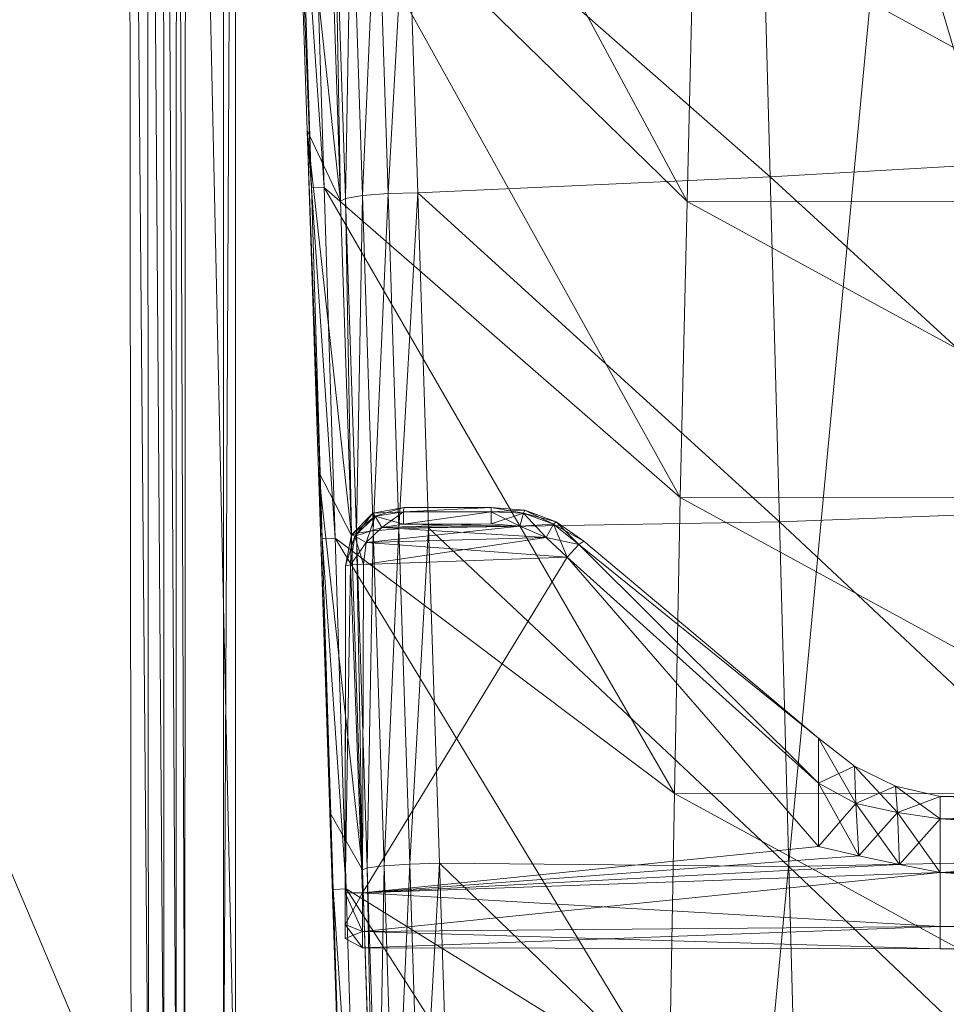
# Model space of a CAD drawing. Header units: inches. Extents: x 813 to 1305, y 19 to 194.
# Tile 715 of 875: x 1249.21 to 1252.25, y 138.16 to 141.39. Entities that reach past the tile are written whole.
import ezdxf

# ---------------------------------------------------------------- set-up
doc = ezdxf.new("R2010")
doc.units = ezdxf.units.IN
doc.header["$MEASUREMENT"] = 0
doc.layers.add('CET color Grey2', color=7, linetype='Continuous', true_color=0x060606)
doc.layers.add('CET color Grey98', color=7, linetype='Continuous', true_color=0xfafafa)
doc.layers.add('CET Default', color=7, linetype='Continuous')

# ---------------------------------------------------------------- blocks, each defined once
blk = doc.blocks.new('*C286')
at = {"layer": 'CET color Grey2', "linetype": 'Continuous', "lineweight": 0}
for points, invisible_edges in [([(7.2992, 16.4808, 17.1415), (-7.2922, 16.4808, 17.1415), (-8.5387, 3.2598, 17.4249), (7.2992, 16.4808, 17.1415)], 4), ([(7.2992, 16.4808, 17.1415), (-8.5387, 3.2598, 17.4249), (8.5458, 3.2599, 17.4249), (7.2992, 16.4808, 17.1415)], 9)]:
    blk.add_3dface(points, dxfattribs=dict(at, invisible_edges=invisible_edges))
at = {"layer": 'CET color Grey98', "linetype": 'Continuous', "lineweight": 0}
for points in [[(-9.6537, 19.8471, 15.1445), (-8.3805, 20.5992, 15.2105), (-5.7109, 9.8853, 12.6152), (-9.6537, 19.8471, 15.1445)], [(-5.7109, 9.8853, 12.6152), (-8.3805, 20.5992, 15.2105), (-8.304, 20.6012, 15.2851), (-5.7109, 9.8853, 12.6152)], [(-5.6336, 9.8873, 12.693), (-5.7109, 9.8853, 12.6152), (-8.304, 20.6012, 15.2851), (-5.6336, 9.8873, 12.693)], [(-5.6336, 9.8873, 12.693), (-8.304, 20.6012, 15.2851), (-7.9024, 18.8529, 16.5573), (-5.6336, 9.8873, 12.693)], [(-9.7328, 19.8084, 15.2023), (-9.6537, 19.8471, 15.1445), (-6.4538, 8.4509, 12.4195), (-9.7328, 19.8084, 15.2023)], [(-9.6537, 19.8471, 15.1445), (-6.3755, 8.4869, 12.3648), (-6.4538, 8.4509, 12.4195), (-9.6537, 19.8471, 15.1445)], [(-6.3755, 8.4869, 12.3648), (-9.6537, 19.8471, 15.1445), (-5.7109, 9.8853, 12.6152), (-6.3755, 8.4869, 12.3648)], [(-6.8688, 8.245, 13.4908), (-9.9255, 18.5204, 16.295), (-9.7328, 19.8084, 15.2023), (-6.8688, 8.245, 13.4908)], [(-6.4538, 8.4509, 12.4195), (-6.8688, 8.245, 13.4908), (-9.7328, 19.8084, 15.2023), (-6.4538, 8.4509, 12.4195)], [(-5.6336, 9.5322, 13.9957), (-5.6336, 9.8873, 12.693), (-7.9024, 18.8529, 16.5573), (-5.6336, 9.5322, 13.9957)], [(-6.8688, 8.245, 13.4908), (-6.7864, 8.2345, 13.6193), (-9.9255, 18.5204, 16.295), (-6.8688, 8.245, 13.4908)], [(-6.7864, 8.2345, 13.6193), (-9.8421, 18.5093, 16.4205), (-9.9255, 18.5204, 16.295), (-6.7864, 8.2345, 13.6193)], [(-7.3371, 13.7037, 15.1858), (-9.8421, 18.5093, 16.4205), (-6.7864, 8.2345, 13.6193), (-7.3371, 13.7037, 15.1858)], [(-9.9212, 6.94, 25.3767), (-9.9214, 14.6898, 25.3773), (-10.0839, 14.3884, 26.0353), (-9.9212, 6.94, 25.3767)], [(-9.9601, 14.6897, 25.3308), (-9.9214, 14.6898, 25.3773), (-9.9599, 6.9404, 25.3303), (-9.9601, 14.6897, 25.3308)], [(-9.9214, 14.6898, 25.3773), (-9.9212, 6.94, 25.3767), (-9.9599, 6.9404, 25.3303), (-9.9214, 14.6898, 25.3773)], [(-10.2633, 6.9311, 26.1799), (-10.271, 14.3879, 26.1724), (-13.3239, 14.162, 26.1725), (-10.2633, 6.9311, 26.1799)], [(-10.2062, 6.9313, 26.165), (-10.2109, 14.3881, 26.1592), (-10.271, 14.3879, 26.1724), (-10.2062, 6.9313, 26.165)], [(-10.2633, 6.9311, 26.1799), (-10.2062, 6.9313, 26.165), (-10.271, 14.3879, 26.1724), (-10.2633, 6.9311, 26.1799)], [(-10.1561, 6.9315, 26.1358), (-10.1577, 14.3883, 26.1309), (-10.2109, 14.3881, 26.1592), (-10.1561, 6.9315, 26.1358)], [(-10.2062, 6.9313, 26.165), (-10.1561, 6.9315, 26.1358), (-10.2109, 14.3881, 26.1592), (-10.2062, 6.9313, 26.165)], [(-10.1156, 6.9317, 26.0944), (-10.1143, 14.3884, 26.0889), (-10.1577, 14.3883, 26.1309), (-10.1156, 6.9317, 26.0944)], [(-10.1561, 6.9315, 26.1358), (-10.1156, 6.9317, 26.0944), (-10.1577, 14.3883, 26.1309), (-10.1561, 6.9315, 26.1358)], [(-10.1156, 6.9317, 26.0944), (-10.0867, 6.932, 26.0429), (-10.1143, 14.3884, 26.0889), (-10.1156, 6.9317, 26.0944)], [(-10.0867, 6.932, 26.0429), (-10.0839, 14.3884, 26.0353), (-10.1143, 14.3884, 26.0889), (-10.0867, 6.932, 26.0429)], [(-10.0867, 6.932, 26.0429), (-9.9212, 6.94, 25.3767), (-10.0839, 14.3884, 26.0353), (-10.0867, 6.932, 26.0429)], [(-13.3338, 7.0311, 26.1802), (-10.2633, 6.9311, 26.1799), (-13.3239, 14.162, 26.1725), (-13.3338, 7.0311, 26.1802)], [(-9.7012, 12.4195, 18.1331), (-8.4132, 11.0397, 17.1109), (-8.4367, 10.0674, 17.1521), (-9.7012, 12.4195, 18.1331)], [(-9.7012, 12.4195, 18.1331), (-8.4367, 10.0674, 17.1521), (-9.6651, 11.2667, 18.1354), (-9.7012, 12.4195, 18.1331)], [(-9.7221, 11.4215, 18.4719), (-9.7078, 11.2651, 18.2201), (-9.6714, 10.1124, 18.2224), (-9.7221, 11.4215, 18.4719)], [(-9.7221, 11.4215, 18.4719), (-9.6714, 10.1124, 18.2224), (-9.685, 10.3008, 18.4719), (-9.7221, 11.4215, 18.4719)], [(-9.7221, 11.4215, 18.4719), (-9.685, 10.3008, 18.4719), (-9.5755, 10.0683, 19.6708), (-9.7221, 11.4215, 18.4719)], [(-9.7221, 11.4215, 18.4719), (-9.5755, 10.0683, 19.6708), (-9.6117, 11.1669, 19.6724), (-9.7221, 11.4215, 18.4719)], [(-7.0007, 10.2158, 19.8556), (-7.0272, 11.3725, 19.8405), (-8.1941, 11.2818, 19.8935), (-7.0007, 10.2158, 19.8556)], [(-9.7078, 11.2651, 18.2201), (-9.6651, 11.2667, 18.1354), (-9.6293, 10.114, 18.1383), (-9.7078, 11.2651, 18.2201)], [(-9.7078, 11.2651, 18.2201), (-9.6293, 10.114, 18.1383), (-9.6714, 10.1124, 18.2224), (-9.7078, 11.2651, 18.2201)], [(-9.6651, 11.2667, 18.1354), (-8.4367, 10.0674, 17.1521), (-8.4595, 9.095, 17.1933), (-9.6651, 11.2667, 18.1354)], [(-9.6651, 11.2667, 18.1354), (-8.4595, 9.095, 17.1933), (-9.6293, 10.114, 18.1383), (-9.6651, 11.2667, 18.1354)], [(-8.1636, 10.1482, 19.9048), (-8.1941, 11.2818, 19.8935), (-9.3572, 11.1981, 19.9277), (-8.1636, 10.1482, 19.9048)], [(-7.0007, 10.2158, 19.8556), (-8.1941, 11.2818, 19.8935), (-8.1636, 10.1482, 19.9048), (-7.0007, 10.2158, 19.8556)], [(-9.4191, 10.0935, 19.921), (-9.3572, 11.1981, 19.9277), (-9.4546, 11.1951, 19.917), (-9.4191, 10.0935, 19.921)], [(-9.4191, 10.0935, 19.921), (-9.3216, 10.0965, 19.9331), (-9.3572, 11.1981, 19.9277), (-9.4191, 10.0935, 19.921)], [(-8.1636, 10.1482, 19.9048), (-9.3572, 11.1981, 19.9277), (-9.3216, 10.0965, 19.9331), (-8.1636, 10.1482, 19.9048)], [(-9.5755, 10.0683, 19.6708), (-9.5953, 11.1779, 19.7721), (-9.6117, 11.1669, 19.6724), (-9.5755, 10.0683, 19.6708)], [(-9.5593, 10.0779, 19.7717), (-9.5394, 11.1879, 19.8603), (-9.5953, 11.1779, 19.7721), (-9.5593, 10.0779, 19.7717)], [(-9.5755, 10.0683, 19.6708), (-9.5593, 10.0779, 19.7717), (-9.5953, 11.1779, 19.7721), (-9.5755, 10.0683, 19.6708)], [(-9.5593, 10.0779, 19.7717), (-9.5037, 10.0868, 19.8622), (-9.5394, 11.1879, 19.8603), (-9.5593, 10.0779, 19.7717)], [(-9.5037, 10.0868, 19.8622), (-9.4546, 11.1951, 19.917), (-9.5394, 11.1879, 19.8603), (-9.5037, 10.0868, 19.8622)], [(-9.5037, 10.0868, 19.8622), (-9.4191, 10.0935, 19.921), (-9.4546, 11.1951, 19.917), (-9.5037, 10.0868, 19.8622)], [(-6.6275, 10.0658, 17.1452), (-8.4132, 11.0397, 17.1109), (-8.4367, 10.0674, 17.1521), (-6.6275, 10.0658, 17.1452)], [(-6.6275, 10.0658, 17.1452), (-6.6044, 11.0381, 17.1052), (-8.4132, 11.0397, 17.1109), (-6.6275, 10.0658, 17.1452)], [(-9.685, 10.3008, 18.4719), (-9.6714, 10.1124, 18.2224), (-9.6354, 8.9597, 18.2251), (-9.685, 10.3008, 18.4719)], [(-9.685, 10.3008, 18.4719), (-9.6354, 8.9597, 18.2251), (-9.648, 9.1801, 18.4719), (-9.685, 10.3008, 18.4719)], [(-9.685, 10.3008, 18.4719), (-9.648, 9.1801, 18.4719), (-9.5393, 8.9698, 19.6691), (-9.685, 10.3008, 18.4719)], [(-9.685, 10.3008, 18.4719), (-9.5393, 8.9698, 19.6691), (-9.5755, 10.0683, 19.6708), (-9.685, 10.3008, 18.4719)], [(-6.9743, 9.059, 19.87), (-7.0007, 10.2158, 19.8556), (-8.1636, 10.1482, 19.9048), (-6.9743, 9.059, 19.87)], [(-8.1333, 9.0146, 19.9153), (-8.1636, 10.1482, 19.9048), (-9.3216, 10.0965, 19.9331), (-8.1333, 9.0146, 19.9153)], [(-6.9743, 9.059, 19.87), (-8.1636, 10.1482, 19.9048), (-8.1333, 9.0146, 19.9153), (-6.9743, 9.059, 19.87)], [(-9.6714, 10.1124, 18.2224), (-9.6293, 10.114, 18.1383), (-9.5932, 8.9612, 18.1408), (-9.6714, 10.1124, 18.2224)], [(-9.6714, 10.1124, 18.2224), (-9.5932, 8.9612, 18.1408), (-9.6354, 8.9597, 18.2251), (-9.6714, 10.1124, 18.2224)], [(-9.6293, 10.114, 18.1383), (-8.4595, 9.095, 17.1933), (-8.4776, 8.1226, 17.2343), (-9.6293, 10.114, 18.1383)], [(-9.6293, 10.114, 18.1383), (-8.4776, 8.1226, 17.2343), (-9.5932, 8.9612, 18.1408), (-9.6293, 10.114, 18.1383)], [(-9.3838, 8.9919, 19.9244), (-9.3216, 10.0965, 19.9331), (-9.4191, 10.0935, 19.921), (-9.3838, 8.9919, 19.9244)], [(-9.3838, 8.9919, 19.9244), (-9.2861, 8.9949, 19.9376), (-9.3216, 10.0965, 19.9331), (-9.3838, 8.9919, 19.9244)], [(-8.1333, 9.0146, 19.9153), (-9.3216, 10.0965, 19.9331), (-9.2861, 8.9949, 19.9376), (-8.1333, 9.0146, 19.9153)], [(-9.5393, 8.9698, 19.6691), (-9.5593, 10.0779, 19.7717), (-9.5755, 10.0683, 19.6708), (-9.5393, 8.9698, 19.6691)], [(-9.5234, 8.9778, 19.7711), (-9.5037, 10.0868, 19.8622), (-9.5593, 10.0779, 19.7717), (-9.5234, 8.9778, 19.7711)], [(-9.5393, 8.9698, 19.6691), (-9.5234, 8.9778, 19.7711), (-9.5593, 10.0779, 19.7717), (-9.5393, 8.9698, 19.6691)], [(-9.5234, 8.9778, 19.7711), (-9.4682, 8.9858, 19.8636), (-9.5037, 10.0868, 19.8622), (-9.5234, 8.9778, 19.7711)], [(-9.4682, 8.9858, 19.8636), (-9.4191, 10.0935, 19.921), (-9.5037, 10.0868, 19.8622), (-9.4682, 8.9858, 19.8636)], [(-9.4682, 8.9858, 19.8636), (-9.3838, 8.9919, 19.9244), (-9.4191, 10.0935, 19.921), (-9.4682, 8.9858, 19.8636)], [(-6.6505, 9.0935, 17.1851), (-8.4367, 10.0674, 17.1521), (-8.4595, 9.095, 17.1933), (-6.6505, 9.0935, 17.1851)], [(-6.6505, 9.0935, 17.1851), (-6.6275, 10.0658, 17.1452), (-8.4367, 10.0674, 17.1521), (-6.6505, 9.0935, 17.1851)], [(-1.5972, 9.8563, 7.7141), (-7.4148, 1.6898, 3.3192), (-7.9803, 0.7977, 3.946), (-1.5972, 9.8563, 7.7141)], [(-1.5948, 9.8372, 7.7558), (-1.5972, 9.8563, 7.7141), (-7.9803, 0.7977, 3.946), (-1.5948, 9.8372, 7.7558)], [(-1.5948, 9.8372, 7.7558), (-7.9803, 0.7977, 3.946), (-7.9781, 0.7793, 3.9865), (-1.5948, 9.8372, 7.7558)], [(-1.5754, 9.8103, 7.7876), (-1.5948, 9.8372, 7.7558), (-7.9781, 0.7793, 3.9865), (-1.5754, 9.8103, 7.7876)], [(-1.5754, 9.8103, 7.7876), (-7.9781, 0.7793, 3.9865), (-7.96, 0.7535, 4.018), (-1.5754, 9.8103, 7.7876)], [(-1.5433, 9.7814, 7.8028), (-1.5754, 9.8103, 7.7876), (-7.96, 0.7535, 4.018), (-1.5433, 9.7814, 7.8028)], [(-1.5433, 9.7814, 7.8028), (-7.96, 0.7535, 4.018), (-7.9295, 0.7253, 4.0341), (-1.5433, 9.7814, 7.8028)], [(-9.648, 9.1801, 18.4719), (-9.6354, 8.9597, 18.2251), (-9.5996, 7.8069, 18.2283), (-9.648, 9.1801, 18.4719)], [(-9.648, 9.1801, 18.4719), (-9.5996, 7.8069, 18.2283), (-9.6109, 8.0593, 18.4719), (-9.648, 9.1801, 18.4719)], [(-9.648, 9.1801, 18.4719), (-9.6109, 8.0593, 18.4719), (-9.5032, 7.8712, 19.6665), (-9.648, 9.1801, 18.4719)], [(-9.648, 9.1801, 18.4719), (-9.5032, 7.8712, 19.6665), (-9.5393, 8.9698, 19.6691), (-9.648, 9.1801, 18.4719)], [(-6.6735, 8.1213, 17.2251), (-8.4595, 9.095, 17.1933), (-8.4776, 8.1226, 17.2343), (-6.6735, 8.1213, 17.2251)], [(-6.6735, 8.1213, 17.2251), (-6.6505, 9.0935, 17.1851), (-8.4595, 9.095, 17.1933), (-6.6735, 8.1213, 17.2251)], [(-9.3679, 9.0617, 14.8558), (-9.469, 9.0429, 14.8558), (-9.3681, 9.0473, 14.9112), (-9.3679, 9.0617, 14.8558)], [(-9.469, 9.0429, 14.8558), (-9.3679, 9.0617, 14.8558), (-9.4619, 9.033, 14.7979), (-9.469, 9.0429, 14.8558)], [(-9.3679, 9.0617, 14.8558), (-9.3681, 9.0473, 14.8003), (-9.4619, 9.033, 14.7979), (-9.3679, 9.0617, 14.8558)], [(-9.0802, 9.0475, 14.9122), (-9.0801, 9.0617, 14.8558), (-9.3681, 9.0473, 14.9112), (-9.0802, 9.0475, 14.9122)], [(-9.0801, 9.0617, 14.8558), (-9.3679, 9.0617, 14.8558), (-9.3681, 9.0473, 14.9112), (-9.0801, 9.0617, 14.8558)], [(-9.3679, 9.0617, 14.8558), (-9.0801, 9.0617, 14.8558), (-9.3681, 9.0473, 14.8003), (-9.3679, 9.0617, 14.8558)], [(-9.0801, 9.0617, 14.8558), (-9.0802, 9.0475, 14.7994), (-9.3681, 9.0473, 14.8003), (-9.0801, 9.0617, 14.8558)], [(-9.0801, 9.0617, 14.8558), (-8.9699, 9.0528, 14.8558), (-9.0802, 9.0475, 14.7994), (-9.0801, 9.0617, 14.8558)], [(-9.0801, 9.0617, 14.8558), (-9.0802, 9.0475, 14.9122), (-8.9744, 9.043, 14.9147), (-9.0801, 9.0617, 14.8558)], [(-8.9699, 9.0528, 14.8558), (-9.0801, 9.0617, 14.8558), (-8.9744, 9.043, 14.9147), (-8.9699, 9.0528, 14.8558)], [(-9.469, 9.0429, 14.8558), (-9.54, 8.9719, 14.8558), (-9.4619, 9.033, 14.9137), (-9.469, 9.0429, 14.8558)], [(-9.54, 8.9719, 14.8558), (-9.469, 9.0429, 14.8558), (-9.5283, 8.9675, 14.7941), (-9.54, 8.9719, 14.8558)], [(-9.54, 8.9719, 14.8558), (-9.5283, 8.9675, 14.9174), (-9.4619, 9.033, 14.9137), (-9.54, 8.9719, 14.8558)], [(-9.469, 9.0429, 14.8558), (-9.4619, 9.033, 14.7979), (-9.5283, 8.9675, 14.7941), (-9.469, 9.0429, 14.8558)], [(-9.5283, 8.9675, 14.7941), (-9.4619, 9.033, 14.7979), (-9.491, 8.9473, 14.7787), (-9.5283, 8.9675, 14.7941)], [(-9.4619, 9.033, 14.9137), (-9.5283, 8.9675, 14.9174), (-9.4397, 8.9959, 14.9295), (-9.4619, 9.033, 14.9137)], [(-9.4619, 9.033, 14.7979), (-9.4397, 8.9959, 14.782), (-9.491, 8.9473, 14.7787), (-9.4619, 9.033, 14.7979)], [(-9.469, 9.0429, 14.8558), (-9.4619, 9.033, 14.9137), (-9.3681, 9.0473, 14.9112), (-9.469, 9.0429, 14.8558)], [(-9.4619, 9.033, 14.7979), (-9.3681, 9.0473, 14.8003), (-9.4397, 8.9959, 14.782), (-9.4619, 9.033, 14.7979)], [(-9.3681, 9.0473, 14.9112), (-9.4619, 9.033, 14.9137), (-9.3682, 9.0072, 14.929), (-9.3681, 9.0473, 14.9112)], [(-9.4619, 9.033, 14.9137), (-9.4397, 8.9959, 14.9295), (-9.3682, 9.0072, 14.929), (-9.4619, 9.033, 14.9137)], [(-9.3681, 9.0473, 14.8003), (-9.3682, 9.0072, 14.7825), (-9.4397, 8.9959, 14.782), (-9.3681, 9.0473, 14.8003)], [(-9.0803, 9.008, 14.9301), (-9.0802, 9.0475, 14.9122), (-9.3682, 9.0072, 14.929), (-9.0803, 9.008, 14.9301)], [(-9.0802, 9.0475, 14.9122), (-9.3681, 9.0473, 14.9112), (-9.3682, 9.0072, 14.929), (-9.0802, 9.0475, 14.9122)], [(-9.3681, 9.0473, 14.8003), (-9.0802, 9.0475, 14.7994), (-9.3682, 9.0072, 14.7825), (-9.3681, 9.0473, 14.8003)], [(-9.0802, 9.0475, 14.7994), (-9.0803, 9.008, 14.7814), (-9.3682, 9.0072, 14.7825), (-9.0802, 9.0475, 14.7994)], [(-9.0802, 9.0475, 14.9122), (-9.0803, 9.008, 14.9301), (-8.986, 9.0003, 14.9312), (-9.0802, 9.0475, 14.9122)], [(-9.0802, 9.0475, 14.7994), (-8.9744, 9.043, 14.7968), (-9.0803, 9.008, 14.7814), (-9.0802, 9.0475, 14.7994)], [(-8.9744, 9.043, 14.7968), (-8.986, 9.0003, 14.7803), (-9.0803, 9.008, 14.7814), (-8.9744, 9.043, 14.7968)], [(-8.9699, 9.0528, 14.8558), (-8.9744, 9.043, 14.7968), (-9.0802, 9.0475, 14.7994), (-8.9699, 9.0528, 14.8558)], [(-8.9744, 9.043, 14.9147), (-9.0802, 9.0475, 14.9122), (-8.986, 9.0003, 14.9312), (-8.9744, 9.043, 14.9147)], [(-8.9744, 9.043, 14.9147), (-8.986, 9.0003, 14.9312), (-8.8992, 8.9636, 14.9352), (-8.9744, 9.043, 14.9147)], [(-8.9744, 9.043, 14.7968), (-8.8751, 9.0068, 14.7933), (-8.986, 9.0003, 14.7803), (-8.9744, 9.043, 14.7968)], [(-8.9699, 9.0528, 14.8558), (-8.8665, 9.0151, 14.8558), (-8.9744, 9.043, 14.7968), (-8.9699, 9.0528, 14.8558)], [(-8.9699, 9.0528, 14.8558), (-8.9744, 9.043, 14.9147), (-8.8751, 9.0068, 14.9182), (-8.9699, 9.0528, 14.8558)], [(-8.8751, 9.0068, 14.9182), (-8.9744, 9.043, 14.9147), (-8.8992, 8.9636, 14.9352), (-8.8751, 9.0068, 14.9182)], [(-8.8665, 9.0151, 14.8558), (-8.8751, 9.0068, 14.7933), (-8.9744, 9.043, 14.7968), (-8.8665, 9.0151, 14.8558)], [(-8.8665, 9.0151, 14.8558), (-8.9699, 9.0528, 14.8558), (-8.8751, 9.0068, 14.9182), (-8.8665, 9.0151, 14.8558)], [(-6.9475, 7.9049, 19.8807), (-6.9743, 9.059, 19.87), (-8.1333, 9.0146, 19.9153), (-6.9475, 7.9049, 19.8807)], [(-9.5283, 8.9675, 14.9174), (-9.491, 8.9473, 14.9328), (-9.4397, 8.9959, 14.9295), (-9.5283, 8.9675, 14.9174)], [(-8.8992, 8.9636, 14.9352), (-8.986, 9.0003, 14.9312), (-9.491, 8.9473, 14.9328), (-8.8992, 8.9636, 14.9352)], [(-8.986, 9.0003, 14.9312), (-9.4397, 8.9959, 14.9295), (-9.491, 8.9473, 14.9328), (-8.986, 9.0003, 14.9312)], [(-8.8992, 8.9636, 14.7763), (-9.491, 8.9473, 14.7787), (-9.4397, 8.9959, 14.782), (-8.8992, 8.9636, 14.7763)], [(-8.986, 9.0003, 14.9312), (-9.0803, 9.008, 14.9301), (-9.4397, 8.9959, 14.9295), (-8.986, 9.0003, 14.9312)], [(-9.0803, 9.008, 14.9301), (-9.3682, 9.0072, 14.929), (-9.4397, 8.9959, 14.9295), (-9.0803, 9.008, 14.9301)], [(-9.4397, 8.9959, 14.782), (-9.3682, 9.0072, 14.7825), (-8.986, 9.0003, 14.7803), (-9.4397, 8.9959, 14.782)], [(-8.986, 9.0003, 14.7803), (-8.8992, 8.9636, 14.7763), (-9.4397, 8.9959, 14.782), (-8.986, 9.0003, 14.7803)], [(-9.3682, 9.0072, 14.7825), (-9.0803, 9.008, 14.7814), (-8.986, 9.0003, 14.7803), (-9.3682, 9.0072, 14.7825)], [(-8.1026, 7.8826, 19.922), (-8.1333, 9.0146, 19.9153), (-9.2861, 8.9949, 19.9376), (-8.1026, 7.8826, 19.922)], [(-8.8751, 9.0068, 14.7933), (-8.8992, 8.9636, 14.7763), (-8.986, 9.0003, 14.7803), (-8.8751, 9.0068, 14.7933)], [(-8.8751, 9.0068, 14.9182), (-8.8992, 8.9636, 14.9352), (-8.8311, 8.8983, 14.9424), (-8.8751, 9.0068, 14.9182)], [(-8.8751, 9.0068, 14.7933), (-8.7928, 8.9404, 14.7893), (-8.8992, 8.9636, 14.7763), (-8.8751, 9.0068, 14.7933)], [(-8.8665, 9.0151, 14.8558), (-8.7764, 8.9512, 14.8558), (-8.8751, 9.0068, 14.7933), (-8.8665, 9.0151, 14.8558)], [(-8.8665, 9.0151, 14.8558), (-8.8751, 9.0068, 14.9182), (-8.7928, 8.9404, 14.9222), (-8.8665, 9.0151, 14.8558)], [(-8.7928, 8.9404, 14.9222), (-8.8751, 9.0068, 14.9182), (-8.8311, 8.8983, 14.9424), (-8.7928, 8.9404, 14.9222)], [(-8.7764, 8.9512, 14.8558), (-8.7928, 8.9404, 14.7893), (-8.8751, 9.0068, 14.7933), (-8.7764, 8.9512, 14.8558)], [(-8.7764, 8.9512, 14.8558), (-8.8665, 9.0151, 14.8558), (-8.7928, 8.9404, 14.9222), (-8.7764, 8.9512, 14.8558)], [(-6.9475, 7.9049, 19.8807), (-8.1333, 9.0146, 19.9153), (-8.1026, 7.8826, 19.922), (-6.9475, 7.9049, 19.8807)], [(-9.54, 8.9719, 14.8558), (-9.5589, 8.8708, 14.8558), (-9.5283, 8.9675, 14.9174), (-9.54, 8.9719, 14.8558)], [(-9.5589, 8.8708, 14.8558), (-9.54, 8.9719, 14.8558), (-9.543, 8.8738, 14.79), (-9.5589, 8.8708, 14.8558)], [(-9.5589, 8.8708, 14.8558), (-9.543, 8.8738, 14.9215), (-9.5283, 8.9675, 14.9174), (-9.5589, 8.8708, 14.8558)], [(-9.54, 8.9719, 14.8558), (-9.5283, 8.9675, 14.7941), (-9.543, 8.8738, 14.79), (-9.54, 8.9719, 14.8558)], [(-9.543, 8.8738, 14.79), (-9.5283, 8.9675, 14.7941), (-9.5004, 8.875, 14.7737), (-9.543, 8.8738, 14.79)], [(-9.5283, 8.9675, 14.9174), (-9.543, 8.8738, 14.9215), (-9.491, 8.9473, 14.9328), (-9.5283, 8.9675, 14.9174)], [(-9.5032, 7.8712, 19.6665), (-9.5234, 8.9778, 19.7711), (-9.5393, 8.9698, 19.6691), (-9.5032, 7.8712, 19.6665)], [(-9.5283, 8.9675, 14.7941), (-9.491, 8.9473, 14.7787), (-9.5004, 8.875, 14.7737), (-9.5283, 8.9675, 14.7941)], [(-9.4876, 7.8778, 19.7692), (-9.4682, 8.9858, 19.8636), (-9.5234, 8.9778, 19.7711), (-9.4876, 7.8778, 19.7692)], [(-9.5032, 7.8712, 19.6665), (-9.4876, 7.8778, 19.7692), (-9.5234, 8.9778, 19.7711), (-9.5032, 7.8712, 19.6665)], [(-9.491, 8.9473, 14.9328), (-9.5004, 8.875, 14.9379), (-8.8992, 8.9636, 14.9352), (-9.491, 8.9473, 14.9328)], [(-9.5004, 8.875, 14.9379), (-8.8311, 8.8983, 14.9424), (-8.8992, 8.9636, 14.9352), (-9.5004, 8.875, 14.9379)], [(-9.491, 8.9473, 14.7787), (-8.8992, 8.9636, 14.7763), (-8.8311, 8.8983, 14.7691), (-9.491, 8.9473, 14.7787)], [(-9.4876, 7.8778, 19.7692), (-9.4325, 7.8847, 19.8627), (-9.4682, 8.9858, 19.8636), (-9.4876, 7.8778, 19.7692)], [(-9.4325, 7.8847, 19.8627), (-9.3838, 8.9919, 19.9244), (-9.4682, 8.9858, 19.8636), (-9.4325, 7.8847, 19.8627)], [(-9.4325, 7.8847, 19.8627), (-9.3482, 7.8903, 19.9246), (-9.3838, 8.9919, 19.9244), (-9.4325, 7.8847, 19.8627)], [(-9.3482, 7.8903, 19.9246), (-9.2861, 8.9949, 19.9376), (-9.3838, 8.9919, 19.9244), (-9.3482, 7.8903, 19.9246)], [(-9.3482, 7.8903, 19.9246), (-9.2504, 7.8932, 19.9386), (-9.2861, 8.9949, 19.9376), (-9.3482, 7.8903, 19.9246)], [(-8.1026, 7.8826, 19.922), (-9.2861, 8.9949, 19.9376), (-9.2504, 7.8932, 19.9386), (-8.1026, 7.8826, 19.922)], [(-8.7928, 8.9404, 14.7893), (-8.8311, 8.8983, 14.7691), (-8.8992, 8.9636, 14.7763), (-8.7928, 8.9404, 14.7893)], [(-9.6354, 8.9597, 18.2251), (-9.5932, 8.9612, 18.1408), (-9.5574, 7.8084, 18.1438), (-9.6354, 8.9597, 18.2251)], [(-9.6354, 8.9597, 18.2251), (-9.5574, 7.8084, 18.1438), (-9.5996, 7.8069, 18.2283), (-9.6354, 8.9597, 18.2251)], [(-9.5932, 8.9612, 18.1408), (-8.4776, 8.1226, 17.2343), (-8.4954, 7.1501, 17.2754), (-9.5932, 8.9612, 18.1408)], [(-9.5932, 8.9612, 18.1408), (-8.4954, 7.1501, 17.2754), (-9.5574, 7.8084, 18.1438), (-9.5932, 8.9612, 18.1408)], [(-9.543, 8.8738, 14.9215), (-9.5004, 8.875, 14.9379), (-9.491, 8.9473, 14.9328), (-9.543, 8.8738, 14.9215)], [(-9.5004, 8.875, 14.7737), (-9.491, 8.9473, 14.7787), (-8.8311, 8.8983, 14.7691), (-9.5004, 8.875, 14.7737)], [(-8.0053, 8.156, 15.0438), (-8.7928, 8.9404, 14.9222), (-8.8311, 8.8983, 14.9424), (-8.0053, 8.156, 15.0438)], [(-8.7928, 8.9404, 14.7893), (-8.0053, 8.156, 14.6677), (-8.8311, 8.8983, 14.7691), (-8.7928, 8.9404, 14.7893)], [(-8.0053, 8.3042, 14.8558), (-8.7764, 8.9512, 14.8558), (-8.7928, 8.9404, 14.9222), (-8.0053, 8.3042, 14.8558)], [(-8.7764, 8.9512, 14.8558), (-8.0053, 8.3042, 14.8558), (-8.7928, 8.9404, 14.7893), (-8.7764, 8.9512, 14.8558)], [(-8.0053, 8.156, 15.0438), (-8.0053, 8.3042, 14.8558), (-8.7928, 8.9404, 14.9222), (-8.0053, 8.156, 15.0438)], [(-8.0053, 8.3042, 14.8558), (-8.0053, 8.156, 14.6677), (-8.7928, 8.9404, 14.7893), (-8.0053, 8.3042, 14.8558)], [(-8.0053, 7.9484, 15.0845), (-8.8311, 8.8983, 14.9424), (-9.5031, 7.796, 15.0129), (-8.0053, 7.9484, 15.0845)], [(-8.8311, 8.8983, 14.9424), (-9.5004, 8.875, 14.9379), (-9.5031, 7.796, 15.0129), (-8.8311, 8.8983, 14.9424)], [(-9.5004, 8.875, 14.7737), (-8.8311, 8.8983, 14.7691), (-9.5031, 7.796, 14.6924), (-9.5004, 8.875, 14.7737)], [(-8.8311, 8.8983, 14.7691), (-8.0053, 7.9484, 14.627), (-9.5031, 7.796, 14.6924), (-8.8311, 8.8983, 14.7691)], [(-8.0053, 7.9484, 15.0845), (-8.0053, 8.156, 15.0438), (-8.8311, 8.8983, 14.9424), (-8.0053, 7.9484, 15.0845)], [(-8.0053, 8.156, 14.6677), (-8.0053, 7.9484, 14.627), (-8.8311, 8.8983, 14.7691), (-8.0053, 8.156, 14.6677)], [(-9.543, 8.8738, 14.9215), (-9.5601, 7.796, 14.9816), (-9.5031, 7.796, 15.0129), (-9.543, 8.8738, 14.9215)], [(-9.543, 8.8738, 14.9215), (-9.5589, 8.8708, 14.8558), (-9.5601, 7.796, 14.9816), (-9.543, 8.8738, 14.9215)], [(-9.5601, 7.796, 14.7243), (-9.543, 8.8738, 14.79), (-9.5031, 7.796, 14.6924), (-9.5601, 7.796, 14.7243)], [(-9.5589, 8.8708, 14.8558), (-9.543, 8.8738, 14.79), (-9.5601, 7.796, 14.7243), (-9.5589, 8.8708, 14.8558)], [(-9.5589, 8.8708, 14.8558), (-9.5601, 7.6461, 14.8529), (-9.5601, 7.796, 14.9816), (-9.5589, 8.8708, 14.8558)], [(-9.5601, 7.6461, 14.8529), (-9.5589, 8.8708, 14.8558), (-9.5601, 7.796, 14.7243), (-9.5601, 7.6461, 14.8529)], [(-9.5004, 8.875, 14.9379), (-9.543, 8.8738, 14.9215), (-9.5031, 7.796, 15.0129), (-9.5004, 8.875, 14.9379)], [(-9.543, 8.8738, 14.79), (-9.5004, 8.875, 14.7737), (-9.5031, 7.796, 14.6924), (-9.543, 8.8738, 14.79)], [(-7.8863, 8.2122, 14.8558), (-8.0053, 8.3042, 14.8558), (-7.8824, 8.0889, 15.0462), (-7.8863, 8.2122, 14.8558)], [(-8.0053, 8.3042, 14.8558), (-8.0053, 8.156, 15.0438), (-7.8824, 8.0889, 15.0462), (-8.0053, 8.3042, 14.8558)], [(-8.0053, 8.3042, 14.8558), (-7.8863, 8.2122, 14.8558), (-8.0053, 8.156, 14.6677), (-8.0053, 8.3042, 14.8558)], [(-7.8863, 8.2122, 14.8558), (-7.8824, 8.0889, 14.6654), (-8.0053, 8.156, 14.6677), (-7.8863, 8.2122, 14.8558)], [(-7.7515, 8.1464, 14.8558), (-7.8863, 8.2122, 14.8558), (-7.7446, 8.0602, 15.0391), (-7.7515, 8.1464, 14.8558)], [(-7.8863, 8.2122, 14.8558), (-7.8824, 8.0889, 15.0462), (-7.7446, 8.0602, 15.0391), (-7.8863, 8.2122, 14.8558)], [(-7.8863, 8.2122, 14.8558), (-7.7515, 8.1464, 14.8558), (-7.8824, 8.0889, 14.6654), (-7.8863, 8.2122, 14.8558)], [(-7.8824, 8.0889, 15.0462), (-8.0053, 8.156, 15.0438), (-7.8725, 7.9173, 15.0937), (-7.8824, 8.0889, 15.0462)], [(-8.0053, 8.156, 15.0438), (-8.0053, 7.9484, 15.0845), (-7.8725, 7.9173, 15.0937), (-8.0053, 8.156, 15.0438)], [(-8.0053, 8.156, 14.6677), (-7.8824, 8.0889, 14.6654), (-8.0053, 7.9484, 14.627), (-8.0053, 8.156, 14.6677)], [(-6.6966, 7.149, 17.265), (-8.4776, 8.1226, 17.2343), (-8.4954, 7.1501, 17.2754), (-6.6966, 7.149, 17.265)], [(-6.6966, 7.149, 17.265), (-6.6735, 8.1213, 17.2251), (-8.4776, 8.1226, 17.2343), (-6.6966, 7.149, 17.265)], [(-7.7515, 8.1464, 14.8558), (-7.7446, 8.0602, 14.6725), (-7.8824, 8.0889, 14.6654), (-7.7515, 8.1464, 14.8558)], [(-7.6049, 8.1126, 14.8558), (-7.7515, 8.1464, 14.8558), (-7.6049, 8.0393, 15.0327), (-7.6049, 8.1126, 14.8558)], [(-7.7515, 8.1464, 14.8558), (-7.7446, 8.0602, 15.0391), (-7.6049, 8.0393, 15.0327), (-7.7515, 8.1464, 14.8558)], [(-7.7515, 8.1464, 14.8558), (-7.6049, 8.1126, 14.8558), (-7.7446, 8.0602, 14.6725), (-7.7515, 8.1464, 14.8558)], [(-7.6049, 8.1126, 14.8558), (-7.6049, 8.0393, 14.6788), (-7.7446, 8.0602, 14.6725), (-7.6049, 8.1126, 14.8558)], [(-4.7462, 8.0393, 15.0327), (-4.7462, 8.1126, 14.8558), (-7.6049, 8.0393, 15.0327), (-4.7462, 8.0393, 15.0327)], [(-4.7462, 8.1126, 14.8558), (-7.6049, 8.1126, 14.8558), (-7.6049, 8.0393, 15.0327), (-4.7462, 8.1126, 14.8558)], [(-4.7462, 8.1126, 14.8558), (-4.7462, 8.0393, 14.6788), (-7.6049, 8.1126, 14.8558), (-4.7462, 8.1126, 14.8558)], [(-4.7462, 8.0393, 14.6788), (-7.6049, 8.0393, 14.6788), (-7.6049, 8.1126, 14.8558), (-4.7462, 8.0393, 14.6788)], [(-9.6109, 8.0593, 18.4719), (-9.5996, 7.8069, 18.2283), (-9.564, 6.6541, 18.2316), (-9.6109, 8.0593, 18.4719)], [(-9.6109, 8.0593, 18.4719), (-9.564, 6.6541, 18.2316), (-9.5739, 6.9386, 18.4719), (-9.6109, 8.0593, 18.4719)], [(-7.8824, 8.0889, 14.6654), (-7.8725, 7.9173, 14.6178), (-8.0053, 7.9484, 14.627), (-7.8824, 8.0889, 14.6654)], [(-7.7446, 8.0602, 15.0391), (-7.8824, 8.0889, 15.0462), (-7.7388, 7.8893, 15.1003), (-7.7446, 8.0602, 15.0391)], [(-7.8824, 8.0889, 15.0462), (-7.8725, 7.9173, 15.0937), (-7.7388, 7.8893, 15.1003), (-7.8824, 8.0889, 15.0462)], [(-7.8824, 8.0889, 14.6654), (-7.7446, 8.0602, 14.6725), (-7.8725, 7.9173, 14.6178), (-7.8824, 8.0889, 14.6654)], [(-7.7446, 8.0602, 14.6725), (-7.7388, 7.8893, 14.6112), (-7.8725, 7.9173, 14.6178), (-7.7446, 8.0602, 14.6725)], [(-7.6049, 8.0393, 15.0327), (-7.7446, 8.0602, 15.0391), (-7.6049, 7.8623, 15.106), (-7.6049, 8.0393, 15.0327)], [(-7.7446, 8.0602, 15.0391), (-7.7388, 7.8893, 15.1003), (-7.6049, 7.8623, 15.106), (-7.7446, 8.0602, 15.0391)], [(-7.7446, 8.0602, 14.6725), (-7.6049, 8.0393, 14.6788), (-7.7388, 7.8893, 14.6112), (-7.7446, 8.0602, 14.6725)], [(-7.6049, 8.0393, 14.6788), (-7.6049, 7.8623, 14.6055), (-7.7388, 7.8893, 14.6112), (-7.6049, 8.0393, 14.6788)], [(-4.7462, 7.8624, 15.106), (-4.7462, 8.0393, 15.0327), (-7.6049, 7.8623, 15.106), (-4.7462, 7.8624, 15.106)], [(-4.7462, 8.0393, 15.0327), (-7.6049, 8.0393, 15.0327), (-7.6049, 7.8623, 15.106), (-4.7462, 8.0393, 15.0327)], [(-4.7462, 8.0393, 14.6788), (-4.7462, 7.8624, 14.6055), (-7.6049, 8.0393, 14.6788), (-4.7462, 8.0393, 14.6788)], [(-4.7462, 7.8624, 14.6055), (-7.6049, 7.8623, 14.6055), (-7.6049, 8.0393, 14.6788), (-4.7462, 7.8624, 14.6055)], [(-7.8725, 7.9173, 15.0937), (-8.0053, 7.9484, 15.0845), (-9.5031, 7.796, 15.0129), (-7.8725, 7.9173, 15.0937)], [(-9.5031, 7.796, 14.6924), (-8.0053, 7.9484, 14.627), (-7.8725, 7.9173, 14.6178), (-9.5031, 7.796, 14.6924)], [(-7.7388, 7.8893, 15.1003), (-7.8725, 7.9173, 15.0937), (-9.5031, 7.796, 15.0129), (-7.7388, 7.8893, 15.1003)], [(-7.8725, 7.9173, 14.6178), (-7.7388, 7.8893, 14.6112), (-9.5031, 7.796, 14.6924), (-7.8725, 7.9173, 14.6178)], [(-6.92, 6.7562, 19.8848), (-6.9475, 7.9049, 19.8807), (-8.1026, 7.8826, 19.922), (-6.92, 6.7562, 19.8848)], [(-9.4673, 6.7726, 19.6621), (-9.4876, 7.8778, 19.7692), (-9.5032, 7.8712, 19.6665), (-9.4673, 6.7726, 19.6621)], [(-7.6049, 7.8623, 15.106), (-7.7388, 7.8893, 15.1003), (-9.5031, 7.796, 15.0129), (-7.6049, 7.8623, 15.106)], [(-9.5031, 7.796, 14.6924), (-7.7388, 7.8893, 14.6112), (-7.6049, 7.8623, 14.6055), (-9.5031, 7.796, 14.6924)], [(-9.4517, 6.7779, 19.765), (-9.4325, 7.8847, 19.8627), (-9.4876, 7.8778, 19.7692), (-9.4517, 6.7779, 19.765)], [(-9.4673, 6.7726, 19.6621), (-9.4517, 6.7779, 19.765), (-9.4876, 7.8778, 19.7692), (-9.4673, 6.7726, 19.6621)], [(-9.4517, 6.7779, 19.765), (-9.3967, 6.7838, 19.8582), (-9.4325, 7.8847, 19.8627), (-9.4517, 6.7779, 19.765)], [(-9.3967, 6.7838, 19.8582), (-9.3482, 7.8903, 19.9246), (-9.4325, 7.8847, 19.8627), (-9.3967, 6.7838, 19.8582)], [(-9.3967, 6.7838, 19.8582), (-9.3124, 6.7888, 19.9199), (-9.3482, 7.8903, 19.9246), (-9.3967, 6.7838, 19.8582)], [(-9.3124, 6.7888, 19.9199), (-9.2504, 7.8932, 19.9386), (-9.3482, 7.8903, 19.9246), (-9.3124, 6.7888, 19.9199)], [(-9.3124, 6.7888, 19.9199), (-9.2144, 6.7916, 19.934), (-9.2504, 7.8932, 19.9386), (-9.3124, 6.7888, 19.9199)], [(-8.0712, 6.754, 19.9225), (-8.1026, 7.8826, 19.922), (-9.2504, 7.8932, 19.9386), (-8.0712, 6.754, 19.9225)], [(-8.0712, 6.754, 19.9225), (-9.2504, 7.8932, 19.9386), (-9.2144, 6.7916, 19.934), (-8.0712, 6.754, 19.9225)], [(-6.92, 6.7562, 19.8848), (-8.1026, 7.8826, 19.922), (-8.0712, 6.754, 19.9225), (-6.92, 6.7562, 19.8848)], [(-9.5031, 7.796, 15.0129), (-9.5031, 7.6691, 14.9737), (-7.6049, 7.8623, 15.106), (-9.5031, 7.796, 15.0129)], [(-9.5031, 7.6691, 14.9737), (-7.6049, 7.6854, 15.0327), (-7.6049, 7.8623, 15.106), (-9.5031, 7.6691, 14.9737)], [(-9.5031, 7.796, 14.6924), (-7.6049, 7.8623, 14.6055), (-7.6049, 7.6854, 14.6788), (-9.5031, 7.796, 14.6924)], [(-7.6049, 7.8623, 14.6055), (-4.7462, 7.8624, 14.6055), (-4.7462, 7.6855, 14.6788), (-7.6049, 7.8623, 14.6055)], [(-7.6049, 7.6854, 14.6788), (-7.6049, 7.8623, 14.6055), (-4.7462, 7.6855, 14.6788), (-7.6049, 7.6854, 14.6788)], [(-9.5996, 7.8069, 18.2283), (-9.5574, 7.8084, 18.1438), (-9.5221, 6.6556, 18.1474), (-9.5996, 7.8069, 18.2283)], [(-9.5996, 7.8069, 18.2283), (-9.5221, 6.6556, 18.1474), (-9.564, 6.6541, 18.2316), (-9.5996, 7.8069, 18.2283)], [(-9.5574, 7.8084, 18.1438), (-8.4954, 7.1501, 17.2754), (-8.5115, 6.1777, 17.3165), (-9.5574, 7.8084, 18.1438)], [(-9.5574, 7.8084, 18.1438), (-8.5115, 6.1777, 17.3165), (-9.5221, 6.6556, 18.1474), (-9.5574, 7.8084, 18.1438)], [(-9.5601, 7.796, 14.9816), (-9.5601, 7.6915, 14.9517), (-9.5031, 7.796, 15.0129), (-9.5601, 7.796, 14.9816)], [(-9.5601, 7.6915, 14.9517), (-9.5031, 7.6691, 14.9737), (-9.5031, 7.796, 15.0129), (-9.5601, 7.6915, 14.9517)], [(-9.5601, 7.6915, 14.7542), (-9.5601, 7.796, 14.7243), (-9.5031, 7.6691, 14.7316), (-9.5601, 7.6915, 14.7542)], [(-9.5601, 7.796, 14.7243), (-9.5031, 7.796, 14.6924), (-9.5031, 7.6691, 14.7316), (-9.5601, 7.796, 14.7243)], [(-9.5601, 7.796, 14.9816), (-9.5601, 7.6461, 14.8529), (-9.5601, 7.6915, 14.9517), (-9.5601, 7.796, 14.9816)], [(-9.5601, 7.6915, 14.7542), (-9.5601, 7.6461, 14.8529), (-9.5601, 7.796, 14.7243), (-9.5601, 7.6915, 14.7542)], [(-9.5031, 7.6691, 14.7316), (-9.5031, 7.796, 14.6924), (-7.6049, 7.6854, 14.6788), (-9.5031, 7.6691, 14.7316)], [(-9.5601, 7.6915, 14.9517), (-9.5601, 7.6461, 14.8529), (-9.5031, 7.6691, 14.9737), (-9.5601, 7.6915, 14.9517)], [(-9.5601, 7.6461, 14.8529), (-9.5601, 7.6915, 14.7542), (-9.5031, 7.6145, 14.8526), (-9.5601, 7.6461, 14.8529)], [(-9.5601, 7.6915, 14.7542), (-9.5031, 7.6691, 14.7316), (-9.5031, 7.6145, 14.8526), (-9.5601, 7.6915, 14.7542)], [(-9.5601, 7.6461, 14.8529), (-9.5031, 7.6145, 14.8526), (-9.5031, 7.6691, 14.9737), (-9.5601, 7.6461, 14.8529)], [(-9.5031, 7.6691, 14.9737), (-9.5031, 7.6145, 14.8526), (-7.6049, 7.6854, 15.0327), (-9.5031, 7.6691, 14.9737)], [(-9.5031, 7.6145, 14.8526), (-7.6049, 7.6121, 14.8558), (-7.6049, 7.6854, 15.0327), (-9.5031, 7.6145, 14.8526)], [(-9.5031, 7.6691, 14.7316), (-7.6049, 7.6854, 14.6788), (-7.6049, 7.6121, 14.8558), (-9.5031, 7.6691, 14.7316)], [(-9.5031, 7.6145, 14.8526), (-9.5031, 7.6691, 14.7316), (-7.6049, 7.6121, 14.8558), (-9.5031, 7.6145, 14.8526)]]:
    blk.add_3dface(points, dxfattribs=at)
for points, invisible_edges in [([(-7.9295, 0.7253, 4.0341), (-0.8317, 9.2644, 7.8028), (-1.5433, 9.7814, 7.8028), (-7.9295, 0.7253, 4.0341)], 9), ([(-7.9295, 0.7253, 4.0341), (-7.4711, 0.3922, 4.0341), (-0.8317, 9.2644, 7.8028), (-7.9295, 0.7253, 4.0341)], 4), ([(-9.6109, 8.0593, 18.4719), (-9.5739, 6.9386, 18.4719), (-9.4673, 6.7726, 19.6621), (-9.6109, 8.0593, 18.4719)], 6), ([(-9.6109, 8.0593, 18.4719), (-9.4673, 6.7726, 19.6621), (-9.5032, 7.8712, 19.6665), (-9.6109, 8.0593, 18.4719)], 9), ([(-7.6049, 7.8623, 15.106), (-7.6049, 7.6854, 15.0327), (-4.7462, 7.8624, 15.106), (-7.6049, 7.8623, 15.106)], 2), ([(-7.6049, 7.6854, 15.0327), (-4.7462, 7.6855, 15.0327), (-4.7462, 7.8624, 15.106), (-7.6049, 7.6854, 15.0327)], 4), ([(-7.6049, 7.6854, 15.0327), (-7.6049, 7.6121, 14.8558), (-4.7462, 7.6855, 15.0327), (-7.6049, 7.6854, 15.0327)], 2), ([(-7.6049, 7.6121, 14.8558), (-4.7462, 7.6122, 14.8557), (-4.7462, 7.6855, 15.0327), (-7.6049, 7.6121, 14.8558)], 4), ([(-7.6049, 7.6854, 14.6788), (-4.7462, 7.6855, 14.6788), (-4.7462, 7.6122, 14.8557), (-7.6049, 7.6854, 14.6788)], 4), ([(-7.6049, 7.6121, 14.8558), (-7.6049, 7.6854, 14.6788), (-4.7462, 7.6122, 14.8557), (-7.6049, 7.6121, 14.8558)], 2)]:
    blk.add_3dface(points, dxfattribs=dict(at, invisible_edges=invisible_edges))
blk = doc.blocks.new('*C174')
at = {"layer": 'CET Default', "linetype": 'Continuous', "lineweight": 0, "rotation": 359.9999999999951}
blk.add_blockref('*C286', (461.1157, 943.8549), dxfattribs=at)

msp = doc.modelspace()

# ---------------------------------------------------------------- block references
at = {"layer": 'CET Default', "linetype": 'Continuous', "lineweight": 0}
msp.add_blockref('*C174', (798.7199, -813.1289), dxfattribs=at)

doc.saveas('drawing.dxf')
